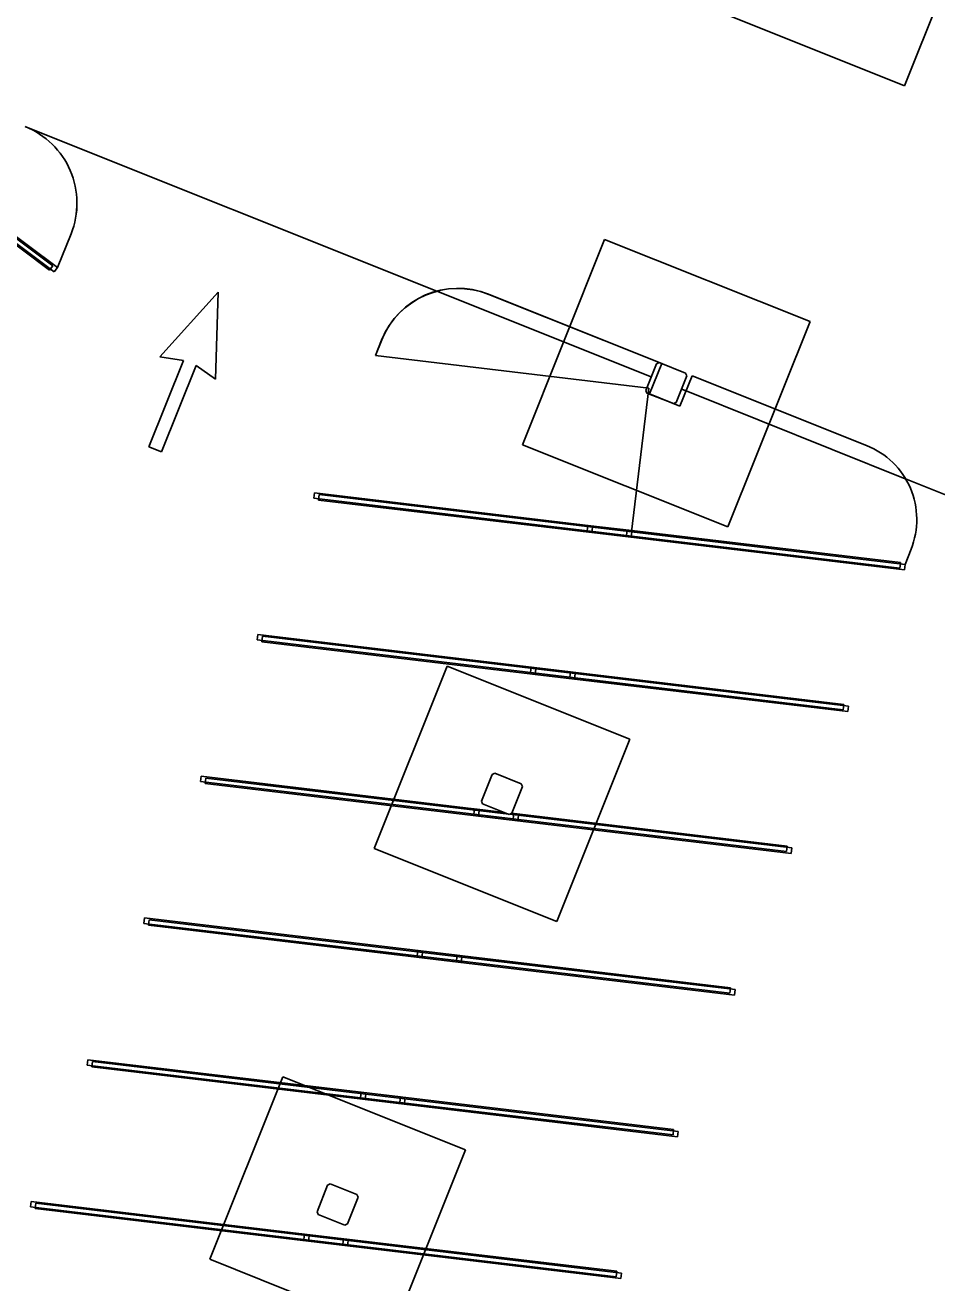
# Model space of a CAD drawing. Extents: x 468143 to 491361, y 1438528 to 1468730.
# Drawn here: x 488306.8 to 488362.5, y 1467323.7 to 1467400.5 of the extents above; entities that cross this region are included whole.
import ezdxf

# ---------------------------------------------------------------- set-up
doc = ezdxf.new("R2010")
doc.units = 0
doc.layers.add('Default', color=7, linetype='Continuous')
doc.layers.add('Xreference_dp', color=7, linetype='Continuous')

# ---------------------------------------------------------------- blocks, each defined once
blk = doc.blocks.new('Footing-Rectangular - F1-181549-FOUNDATION PLAN_1')
at = {"layer": 'Default'}
for p, q in [((72, 72), (-72, 72)), ((-72, 72), (-72, -72)), ((-72, -72), (-72, 72)), ((-72, 72), (72, 72)), ((72, -72), (72, 72)), ((72, 72), (72, -72)), ((-72, -72), (72, -72)), ((72, -72), (-72, -72))]:
    blk.add_line(p, q, dxfattribs=at)
blk = doc.blocks.new('Footing-Rectangular - F14-740151-FOUNDATION PLAN_1')
at = {"layer": 'Default'}
for p, q in [((81, 81), (-81, 81)), ((-81, 81), (-81, -81)), ((-81, -81), (-81, 81)), ((-81, 81), (81, 81)), ((81, -81), (81, 81)), ((81, 81), (81, -81)), ((-81, -81), (81, -81)), ((81, -81), (-81, -81))]:
    blk.add_line(p, q, dxfattribs=at)

msp = doc.modelspace()

# ---------------------------------------------------------------- linework, layer by layer
at = {"layer": 'Xreference_dp'}
for p, q in [((488360.495, 1467396.753), (488365.51, 1467409.287)), ((488365.51, 1467409.287), (488360.495, 1467396.753)), ((488347.961, 1467401.768), (488360.495, 1467396.753)), ((488360.495, 1467396.753), (488347.961, 1467401.768)), ((488294.337, 1467396.389), (488308.534, 1467385.766)), ((488294.37, 1467396.465), (488308.817, 1467385.655)), ((488294.406, 1467396.438), (488308.817, 1467385.655)), ((488294.208, 1467396.068), (488308.334, 1467385.499)), ((488294.239, 1467396.146), (488308.617, 1467385.388)), ((488306.861, 1467394.251), (488306.843, 1467394.258)), ((488306.843, 1467394.258), (488306.861, 1467394.251)), ((488306.924, 1467394.225), (488306.868, 1467394.248)), ((488306.868, 1467394.248), (488306.924, 1467394.225)), ((488331.967, 1467384.207), (488306.924, 1467394.225)), ((488306.924, 1467394.225), (488331.967, 1467384.207)), ((488308.817, 1467385.655), (488309.644, 1467387.722)), ((488308.818, 1467385.657), (488309.644, 1467387.722)), ((488308.534, 1467385.766), (488308.334, 1467385.499)), ((488308.817, 1467385.655), (488308.617, 1467385.388)), ((488318.617, 1467384.162), (488315.059, 1467380.202)), ((488318.462, 1467378.84), (488318.617, 1467384.162)), ((488345.04, 1467378.977), (488331.967, 1467384.207)), ((488331.967, 1467384.207), (488345.04, 1467378.977)), ((488345.685, 1467379.8), (488335.114, 1467384.029)), ((488345.685, 1467379.8), (488335.133, 1467384.021)), ((488328.221, 1467380.29), (488328.6, 1467381.238)), ((488328.592, 1467381.219), (488328.221, 1467380.29)), ((488315.059, 1467380.202), (488316.498, 1467379.985)), ((488328.221, 1467380.29), (488344.899, 1467378.3)), ((488328.221, 1467380.29), (488344.899, 1467378.3)), ((488316.498, 1467379.985), (488314.392, 1467374.723)), ((488315.166, 1467374.413), (488317.271, 1467379.676)), ((488317.271, 1467379.676), (488318.462, 1467378.84)), ((488345.36, 1467379.786), (488344.71, 1467378.161)), ((488344.942, 1467377.943), (488345.685, 1467379.8)), ((488345.523, 1467379.856), (488345.36, 1467379.786)), ((488347.147, 1467379.206), (488345.523, 1467379.856)), ((488346.567, 1467377.418), (488347.217, 1467379.043)), ((488347.542, 1467379.057), (488346.799, 1467377.2)), ((488347.217, 1467379.043), (488347.147, 1467379.206)), ((488358.192, 1467374.796), (488347.542, 1467379.057)), ((488347.542, 1467379.057), (488358.192, 1467374.796)), ((488344.899, 1467378.3), (488343.853, 1467369.529)), ((488344.71, 1467378.161), (488344.78, 1467377.999)), ((488344.78, 1467377.999), (488346.404, 1467377.349)), ((488346.799, 1467377.2), (488344.942, 1467377.943)), ((488347.169, 1467378.125), (488346.896, 1467378.234)), ((488346.896, 1467378.234), (488347.169, 1467378.125)), ((488360.553, 1467372.77), (488347.169, 1467378.125)), ((488347.169, 1467378.125), (488360.553, 1467372.77)), ((488346.404, 1467377.349), (488346.567, 1467377.418)), ((488314.392, 1467374.723), (488315.166, 1467374.413)), ((488382.592, 1467363.954), (488360.567, 1467372.765)), ((488360.567, 1467372.765), (488382.592, 1467363.954)), ((488324.467, 1467371.579), (488324.506, 1467371.91)), ((488343.579, 1467369.634), (488324.506, 1467371.91)), ((488324.75, 1467371.468), (488324.789, 1467371.799)), ((488343.862, 1467369.523), (488324.789, 1467371.799)), ((488343.54, 1467369.303), (488324.467, 1467371.579)), ((488343.823, 1467369.192), (488324.75, 1467371.468)), ((488341.147, 1467369.589), (488341.186, 1467369.92)), ((488341.147, 1467369.589), (488360.22, 1467367.313)), ((488341.186, 1467369.92), (488343.862, 1467369.6)), ((488341.43, 1467369.478), (488341.47, 1467369.809)), ((488341.43, 1467369.478), (488360.503, 1467367.202)), ((488341.47, 1467369.809), (488360.543, 1467367.533)), ((488343.579, 1467369.634), (488343.54, 1467369.303)), ((488343.862, 1467369.523), (488343.823, 1467369.192)), ((488343.853, 1467369.529), (488360.533, 1467367.539)), ((488343.862, 1467369.6), (488360.259, 1467367.644)), ((488360.533, 1467367.539), (488360.905, 1467368.467)), ((488360.533, 1467367.539), (488360.905, 1467368.467)), ((488360.251, 1467367.572), (488360.22, 1467367.313)), ((488360.259, 1467367.644), (488360.251, 1467367.572)), ((488360.543, 1467367.533), (488360.503, 1467367.202)), ((488321.008, 1467362.928), (488321.047, 1467363.259)), ((488340.12, 1467360.983), (488321.047, 1467363.259)), ((488340.081, 1467360.652), (488321.008, 1467362.928)), ((488321.291, 1467362.817), (488321.33, 1467363.148)), ((488340.364, 1467360.541), (488321.291, 1467362.817)), ((488340.403, 1467360.872), (488321.33, 1467363.148)), ((488337.686, 1467360.938), (488337.725, 1467361.269)), ((488337.686, 1467360.938), (488356.759, 1467358.662)), ((488337.725, 1467361.269), (488356.799, 1467358.993)), ((488337.969, 1467360.827), (488338.009, 1467361.158)), ((488338.009, 1467361.158), (488357.082, 1467358.882)), ((488340.12, 1467360.983), (488340.081, 1467360.652)), ((488340.403, 1467360.872), (488340.364, 1467360.541)), ((488337.969, 1467360.827), (488357.042, 1467358.551)), ((488356.799, 1467358.993), (488356.759, 1467358.662)), ((488357.082, 1467358.882), (488357.042, 1467358.551)), ((488335.494, 1467354.787), (488335.331, 1467354.718)), ((488337.118, 1467354.137), (488335.494, 1467354.787)), ((488317.547, 1467354.277), (488317.586, 1467354.608)), ((488336.62, 1467352.001), (488317.547, 1467354.277)), ((488336.088, 1467352.4), (488317.586, 1467354.608)), ((488317.83, 1467354.166), (488317.869, 1467354.497)), ((488336.903, 1467351.89), (488317.83, 1467354.166)), ((488336.363, 1467352.291), (488317.869, 1467354.497)), ((488335.331, 1467354.718), (488334.681, 1467353.093)), ((488336.538, 1467352.35), (488337.188, 1467353.975)), ((488337.188, 1467353.975), (488337.118, 1467354.137)), ((488334.225, 1467352.287), (488334.265, 1467352.618)), ((488334.265, 1467352.618), (488336.088, 1467352.4)), ((488334.508, 1467352.176), (488334.548, 1467352.507)), ((488334.548, 1467352.507), (488336.363, 1467352.291)), ((488334.681, 1467353.093), (488334.751, 1467352.931)), ((488334.751, 1467352.931), (488336.376, 1467352.281)), ((488334.225, 1467352.287), (488353.298, 1467350.011)), ((488334.508, 1467352.176), (488353.581, 1467349.9)), ((488336.376, 1467352.281), (488336.538, 1467352.35)), ((488336.942, 1467352.221), (488336.389, 1467352.287)), ((488336.389, 1467352.287), (488353.621, 1467350.231)), ((488336.659, 1467352.332), (488336.53, 1467352.348)), ((488336.53, 1467352.348), (488353.338, 1467350.342)), ((488336.659, 1467352.332), (488336.62, 1467352.001)), ((488336.942, 1467352.221), (488336.903, 1467351.89)), ((488353.338, 1467350.342), (488353.298, 1467350.011)), ((488353.621, 1467350.231), (488353.581, 1467349.9)), ((488314.086, 1467345.626), (488314.125, 1467345.957)), ((488333.159, 1467343.35), (488314.086, 1467345.626)), ((488333.198, 1467343.681), (488314.125, 1467345.957)), ((488314.369, 1467345.515), (488314.408, 1467345.846)), ((488333.442, 1467343.24), (488314.369, 1467345.515)), ((488333.481, 1467343.571), (488314.408, 1467345.846)), ((488330.764, 1467343.636), (488330.804, 1467343.967)), ((488330.764, 1467343.636), (488349.837, 1467341.36)), ((488330.804, 1467343.967), (488349.877, 1467341.691)), ((488331.047, 1467343.525), (488331.087, 1467343.856)), ((488331.047, 1467343.525), (488350.12, 1467341.249)), ((488331.087, 1467343.856), (488350.16, 1467341.58)), ((488333.198, 1467343.681), (488333.159, 1467343.35)), ((488333.481, 1467343.571), (488333.442, 1467343.24)), ((488349.877, 1467341.691), (488349.837, 1467341.36)), ((488350.16, 1467341.58), (488350.12, 1467341.249)), ((488310.625, 1467336.975), (488310.664, 1467337.306)), ((488329.737, 1467335.03), (488310.664, 1467337.306)), ((488310.908, 1467336.864), (488310.947, 1467337.195)), ((488330.021, 1467334.92), (488310.947, 1467337.195)), ((488329.698, 1467334.699), (488310.625, 1467336.975)), ((488329.981, 1467334.589), (488310.908, 1467336.864)), ((488327.303, 1467334.985), (488327.343, 1467335.316)), ((488327.303, 1467334.985), (488346.376, 1467332.709)), ((488327.343, 1467335.316), (488346.416, 1467333.04)), ((488327.586, 1467334.874), (488327.626, 1467335.205)), ((488327.586, 1467334.874), (488346.66, 1467332.599)), ((488327.626, 1467335.205), (488346.699, 1467332.93)), ((488329.737, 1467335.03), (488329.698, 1467334.699)), ((488330.021, 1467334.92), (488329.981, 1467334.589)), ((488346.416, 1467333.04), (488346.376, 1467332.709)), ((488346.699, 1467332.93), (488346.66, 1467332.599)), ((488325.302, 1467329.649), (488324.652, 1467328.025)), ((488325.465, 1467329.719), (488325.302, 1467329.649)), ((488327.09, 1467329.069), (488325.465, 1467329.719)), ((488307.164, 1467328.324), (488307.203, 1467328.655)), ((488326.276, 1467326.38), (488307.203, 1467328.655)), ((488326.509, 1467327.282), (488327.159, 1467328.907)), ((488327.159, 1467328.907), (488327.09, 1467329.069)), ((488326.237, 1467326.049), (488307.164, 1467328.324)), ((488307.447, 1467328.214), (488307.487, 1467328.545)), ((488326.52, 1467325.938), (488307.447, 1467328.214)), ((488326.56, 1467326.269), (488307.487, 1467328.545)), ((488324.652, 1467328.025), (488324.722, 1467327.862)), ((488324.722, 1467327.862), (488326.347, 1467327.212)), ((488326.347, 1467327.212), (488326.509, 1467327.282)), ((488323.842, 1467326.334), (488323.882, 1467326.665)), ((488323.842, 1467326.334), (488342.915, 1467324.058)), ((488323.882, 1467326.665), (488342.955, 1467324.389)), ((488324.126, 1467326.223), (488324.165, 1467326.554)), ((488324.165, 1467326.554), (488343.238, 1467324.279)), ((488326.276, 1467326.38), (488326.237, 1467326.049)), ((488324.126, 1467326.223), (488343.199, 1467323.948)), ((488326.56, 1467326.269), (488326.52, 1467325.938)), ((488342.955, 1467324.389), (488342.915, 1467324.058)), ((488343.238, 1467324.279), (488343.199, 1467323.948))]:
    msp.add_line(p, q, dxfattribs=at)
for centre, radius, start, end in [((488304.972, 1467389.591), 5.032, 338.19552, 68.19552), ((488304.973, 1467389.591), 5.032, 338.19552, 68.19552), ((488333.264, 1467379.35), 5.032, 68.19552, 158.19552), ((488333.252, 1467379.377), 5.011, 68.19552, 158.19552), ((488356.384, 1467370.276), 4.869, 338.19552, 68.19552), ((488356.384, 1467370.276), 4.869, 338.19552, 68.19552)]:
    msp.add_arc(centre, radius, start, end, dxfattribs=at)

# ---------------------------------------------------------------- block references
at = {"layer": 'Xreference_dp', "xscale": 0.08333333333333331, "yscale": 0.08333333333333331, "rotation": 158.19551636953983}
for name, p in [('Footing-Rectangular - F14-740151-FOUNDATION PLAN_1', (488345.963, 1467378.602)), ('Footing-Rectangular - F1-181549-FOUNDATION PLAN_1', (488335.935, 1467353.534)), ('Footing-Rectangular - F1-181549-FOUNDATION PLAN_1', (488325.906, 1467328.466))]:
    msp.add_blockref(name, p, dxfattribs=at)

doc.saveas('drawing.dxf')
